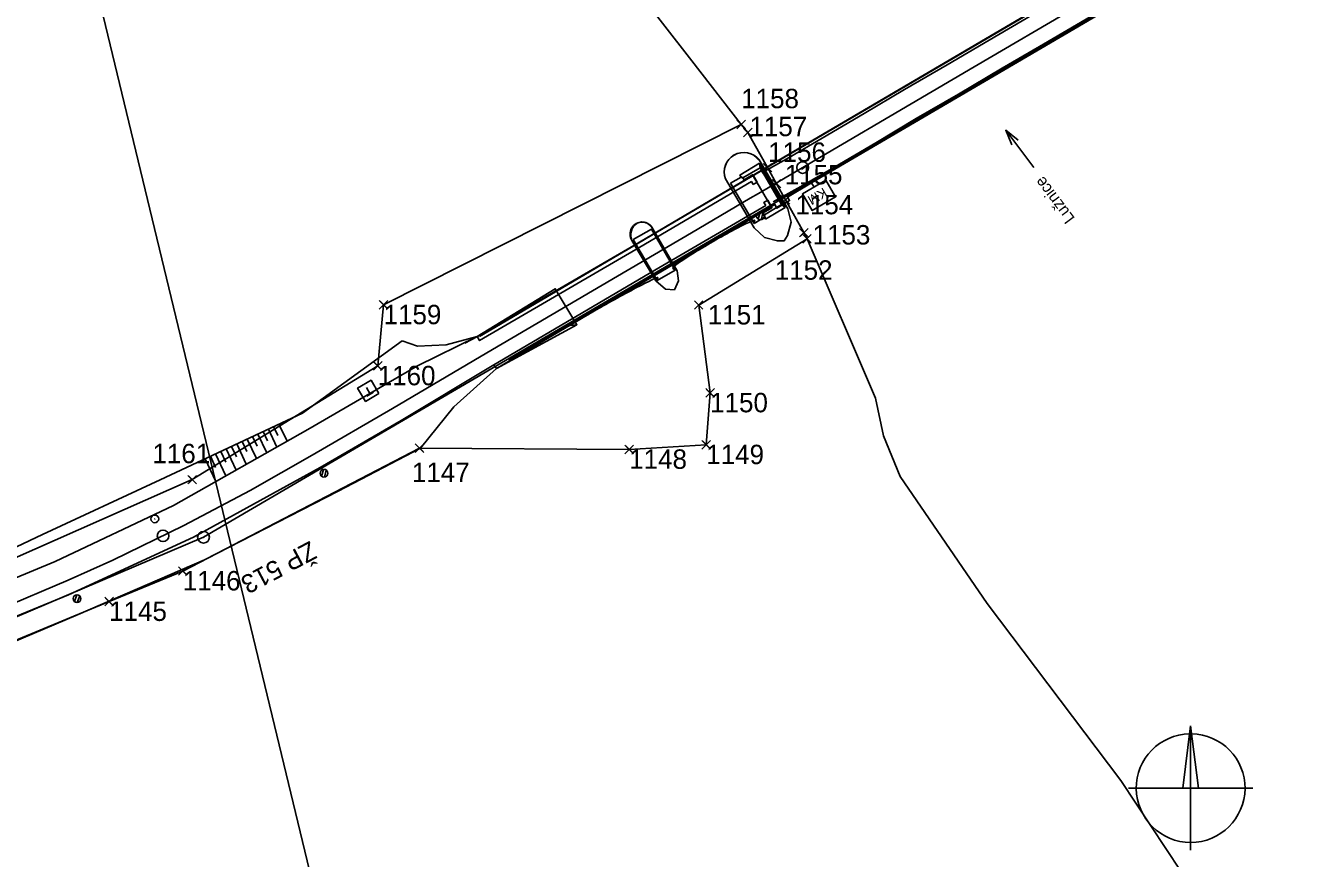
# Model space of a CAD drawing. Extents: x -738085 to -734426, y -1122197 to -1119748.
# Drawn here: x -735333 to -735169.9, y -1120405.2 to -1120297.8 of the extents above; entities that cross this region are included whole.
import ezdxf

# ---------------------------------------------------------------- set-up
doc = ezdxf.new("R2010")
doc.units = 0
for name, color, linetype in [('Polygon ku', 7, 'Continuous'), ('SŽDC', 7, 'Continuous'), ('Vrstva 1', 7, 'Continuous'), ('Vrstva 11', 7, 'Continuous'), ('Vrstva 17', 7, 'Continuous'), ('Vrstva 18', 7, 'Continuous'), ('Vrstva 33', 7, 'Continuous'), ('Vrstva 36', 7, 'Continuous'), ('Vrstva 4', 7, 'Continuous'), ('Vrstva 48', 7, 'Continuous'), ('Vrstva 49', 7, 'Continuous'), ('Vrstva 58', 7, 'Continuous'), ('Vrstva 60', 7, 'Continuous'), ('Vrstva 63', 7, 'Continuous'), ('Vrstva 7', 7, 'Continuous')]:
    doc.layers.add(name, color=color, linetype=linetype)

msp = doc.modelspace()

# ---------------------------------------------------------------- linework, layer by layer
at = {"layer": 'Polygon ku'}
for p, q in [((-735240.86, -1120310.61), (-735247.23, -1120302.41)), ((-735240.86, -1120310.61), (-735247.23, -1120302.41)), ((-735192.01, -1120395.09), (-735209.2, -1120372.29)), ((-735192.01, -1120395.09), (-735209.2, -1120372.29)), ((-735184.26, -1120406.79), (-735192.01, -1120395.09)), ((-735184.26, -1120406.79), (-735192.01, -1120395.09))]:
    msp.add_line(p, q, dxfattribs=at)
for points in [[(-735247.23, -1120302.41), (-735261.74, -1120283.75), (-735267.06, -1120274.13)], [(-735247.23, -1120302.41), (-735261.74, -1120283.75), (-735267.06, -1120274.13)], [(-735232.39, -1120325.34), (-735232.79, -1120324.54), (-735235.15, -1120320.33), (-735236.32, -1120318.24), (-735237.48, -1120316.17), (-735240.01, -1120311.65), (-735240.86, -1120310.61)], [(-735232.39, -1120325.34), (-735232.79, -1120324.54), (-735235.15, -1120320.33), (-735236.32, -1120318.24), (-735237.48, -1120316.17), (-735240.01, -1120311.65), (-735240.86, -1120310.61)], [(-735222.54, -1120350.71), (-735223.57, -1120345.84), (-735232.39, -1120325.34)], [(-735222.54, -1120350.71), (-735223.57, -1120345.84), (-735232.39, -1120325.34)], [(-735209.2, -1120372.29), (-735220.41, -1120355.94), (-735222.54, -1120350.71)], [(-735209.2, -1120372.29), (-735220.41, -1120355.94), (-735222.54, -1120350.71)]]:
    msp.add_lwpolyline(points, dxfattribs=at)
at = {"layer": 'SŽDC'}
for p, q in [((-735286.9, -1120333.84), (-735240.86, -1120310.61)), ((-735312.75, -1120368.12), (-735322.23, -1120372.05)), ((-735322.23, -1120372.05), (-735346.89, -1120382.27))]:
    msp.add_line(p, q, dxfattribs=at)
for points in [[(-735240.86, -1120310.61), (-735240.01, -1120311.65), (-735237.48, -1120316.17), (-735236.32, -1120318.24), (-735235.15, -1120320.33), (-735232.79, -1120324.54), (-735232.39, -1120325.34)], [(-735232.39, -1120325.34), (-735246.33, -1120333.87), (-735244.86, -1120345.18), (-735245.36, -1120351.86), (-735255.28, -1120352.46), (-735282.27, -1120352.3), (-735312.75, -1120368.12)], [(-735376.69, -1120383.59), (-735349.49, -1120373.13), (-735311.53, -1120356.35), (-735287.65, -1120341.7), (-735286.9, -1120333.84)]]:
    msp.add_lwpolyline(points, dxfattribs=at)
at = {"layer": 'Vrstva 1'}
for p, q in [((-735183, -1120388.08), (-735184, -1120396.08)), ((-735183, -1120404.08), (-735183, -1120388.08)), ((-735175, -1120396.08), (-735191, -1120396.08))]:
    msp.add_line(p, q, dxfattribs=at)
for points in [[(-734541.63, -1119996.45), (-735348.44, -1120191.3), (-735283.42, -1120460.56), (-734476.61, -1120265.71)], [(-735183, -1120388.08), (-735182, -1120396.08), (-735183, -1120396.08)]]:
    msp.add_lwpolyline(points, close=True, dxfattribs=at)
for points in [[(-735048.63, -1120207.9), (-735071.26, -1120221.19), (-735095.02, -1120235.15), (-735119.18, -1120249.35), (-735123.66, -1120251.99), (-735132.32, -1120257.08), (-735139.95, -1120261.55), (-735146.73, -1120265.54), (-735150.83, -1120267.95), (-735166.13, -1120276.92), (-735184.2, -1120287.53), (-735210.89, -1120303.2), (-735238.62, -1120319.49), (-735239.7, -1120320.12), (-735247.26, -1120324.55), (-735256.8, -1120330.14), (-735273.62, -1120340.02), (-735285.77, -1120347.18), (-735296.08, -1120353.22), (-735304.06, -1120357.75)], [(-735048.63, -1120207.9), (-735071.26, -1120221.19), (-735095.02, -1120235.15), (-735119.18, -1120249.35), (-735123.66, -1120251.99), (-735132.32, -1120257.08), (-735139.95, -1120261.55), (-735146.73, -1120265.54), (-735150.83, -1120267.95), (-735166.13, -1120276.92), (-735184.2, -1120287.53), (-735210.89, -1120303.2), (-735238.62, -1120319.49), (-735239.7, -1120320.12), (-735247.26, -1120324.55), (-735256.8, -1120330.14), (-735273.62, -1120340.02), (-735285.77, -1120347.18), (-735296.08, -1120353.22), (-735304.06, -1120357.75)], [(-735304.06, -1120357.75), (-735312.6, -1120362.28), (-735321.76, -1120366.74), (-735327.51, -1120369.32), (-735336.44, -1120373.09), (-735346.98, -1120377.26), (-735354.33, -1120380.21), (-735360.07, -1120382.6), (-735368.33, -1120386.31), (-735374.16, -1120389.16), (-735382.98, -1120393.95), (-735389.27, -1120397.76), (-735397.43, -1120403.28), (-735404.93, -1120408.97)], [(-735304.06, -1120357.75), (-735312.6, -1120362.28), (-735321.76, -1120366.74), (-735327.51, -1120369.32), (-735336.44, -1120373.09), (-735346.98, -1120377.26), (-735354.33, -1120380.21), (-735360.07, -1120382.6), (-735368.33, -1120386.31), (-735374.16, -1120389.16), (-735382.98, -1120393.95), (-735389.27, -1120397.76), (-735397.43, -1120403.28), (-735404.93, -1120408.97)]]:
    msp.add_lwpolyline(points, dxfattribs=at)
msp.add_arc((-735183, -1120396.08), 7, 91.0243, 88.9757, dxfattribs=at)
at = {"layer": 'Vrstva 11'}
for p, q in [((-735238.43, -1120321.92), (-735238.67, -1120322.81)), ((-735238.07, -1120322.02), (-735238.3, -1120322.9)), ((-735294.63, -1120355.04), (-735294.88, -1120355.93)), ((-735294.27, -1120355.15), (-735294.51, -1120356.03)), ((-735326.37, -1120371.18), (-735326.7, -1120372.05)), ((-735326.02, -1120371.32), (-735326.35, -1120372.18))]:
    msp.add_line(p, q, dxfattribs=at)
for centre in [(-735238.38, -1120322.41), (-735294.58, -1120355.53), (-735326.37, -1120371.68)]:
    msp.add_circle(centre, 0.5, dxfattribs=at)
at = {"layer": 'Vrstva 17'}
for points in [[(-735274.55, -1120337.93), (-735238.93, -1120316.99), (-735185.86, -1120285.79), (-735186.12, -1120285.36), (-735184.9, -1120284.66), (-735184.62, -1120285.09), (-735125.12, -1120250.26)], [(-735270.78, -1120340.98), (-735236.53, -1120320.93), (-735236.28, -1120321.41), (-735234.63, -1120320.42), (-735234.9, -1120319.96), (-735231.79, -1120318.14), (-735183.52, -1120289.79), (-735183.26, -1120290.18), (-735182.05, -1120289.53), (-735182.31, -1120289.06), (-735137.96, -1120263.01), (-735122.96, -1120254.17)], [(-735365.2, -1120391.78), (-735362.53, -1120388.38), (-735356.97, -1120386.34), (-735339.6, -1120379.39), (-735326.23, -1120373.72), (-735309.96, -1120366.69), (-735292.76, -1120357.85), (-735282.13, -1120352.28)]]:
    msp.add_lwpolyline(points, dxfattribs=at)
at = {"layer": 'Vrstva 18'}
for p, q in [((-735238.44, -1120316.2), (-735238.52, -1120315.61)), ((-735235.66, -1120320.93), (-735238.44, -1120316.2)), ((-735239.19, -1120323.92), (-735242.89, -1120317.61)), ((-735239.21, -1120323.37), (-735242.22, -1120318.19)), ((-735240.65, -1120317.5), (-735241.03, -1120317.14)), ((-735240.49, -1120317.76), (-735240.88, -1120317.38)), ((-735239.39, -1120317.09), (-735240.49, -1120317.76)), ((-735238.8, -1120318.03), (-735239.34, -1120317.13)), ((-735238.8, -1120318.03), (-735239.34, -1120317.13)), ((-735239.32, -1120318.34), (-735238.8, -1120318.03)), ((-735237.87, -1120322.24), (-735235.66, -1120320.93)), ((-735237.44, -1120320.37), (-735236.94, -1120321.22)), ((-735237.44, -1120320.37), (-735236.94, -1120321.22)), ((-735235.66, -1120320.93), (-735235.21, -1120321.29)), ((-735237.87, -1120322.56), (-735239.21, -1120323.37)), ((-735239.21, -1120323.37), (-735239.15, -1120323.04)), ((-735238.02, -1120321.98), (-735237.87, -1120322.24)), ((-735238.02, -1120321.98), (-735237.87, -1120322.56)), ((-735238.02, -1120321.98), (-735237.87, -1120322.24)), ((-735237.87, -1120322.24), (-735237.72, -1120322.8)), ((-735237.87, -1120322.56), (-735237.72, -1120322.8)), ((-735254.93, -1120325.56), (-735251.85, -1120330.73)), ((-735249.69, -1120329.1), (-735249.38, -1120329.39)), ((-735251.59, -1120330.32), (-735251.67, -1120330.71)), ((-735262.79, -1120336.5), (-735262.02, -1120336.4))]:
    msp.add_line(p, q, dxfattribs=at)
for points in [[(-735185.83, -1120285.96), (-735188.51, -1120287.75), (-735192.85, -1120290.31), (-735197.94, -1120293.3), (-735203.43, -1120296.53), (-735208.93, -1120299.74), (-735214.35, -1120302.95), (-735219.82, -1120306.12), (-735225.02, -1120309.21), (-735230.42, -1120312.39), (-735234.67, -1120314.85), (-735238.21, -1120316.84)], [(-735184.36, -1120289.7), (-735187.03, -1120291.5), (-735191.38, -1120294.06), (-735196.46, -1120297.05), (-735201.95, -1120300.27), (-735207.27, -1120303.37), (-735212.87, -1120306.69), (-735218.34, -1120309.86), (-735223.54, -1120312.96), (-735228.94, -1120316.14), (-735233.19, -1120318.6), (-735236.74, -1120320.59)], [(-735238.57, -1120315.17), (-735234.86, -1120321.48), (-735234.45, -1120323.21), (-735234.9, -1120324.93), (-735235.33, -1120325.58), (-735236.19, -1120325.61), (-735237.86, -1120325.17), (-735239.19, -1120323.92), (-735242.89, -1120317.61)], [(-735238.52, -1120315.61), (-735241.03, -1120317.14), (-735240.88, -1120317.38), (-735242.22, -1120318.19)], [(-735238.44, -1120316.2), (-735240.65, -1120317.5), (-735240.49, -1120317.76)], [(-735239.19, -1120323.92), (-735237.86, -1120325.17), (-735236.19, -1120325.61), (-735235.33, -1120325.58), (-735234.9, -1120324.93), (-735234.45, -1120323.21), (-735234.86, -1120321.48), (-735238.57, -1120315.17)], [(-735237.72, -1120322.8), (-735235.21, -1120321.29), (-735238.52, -1120315.61)], [(-735239.34, -1120317.13), (-735254.67, -1120326.21), (-735274.84, -1120337.93), (-735274.55, -1120338.44), (-735253.92, -1120326.4), (-735239.55, -1120317.96), (-735239.32, -1120318.34)], [(-735239.34, -1120317.13), (-735239.39, -1120317.09), (-735236.9, -1120321.34)], [(-735237.71, -1120321.03), (-735251.98, -1120329.36), (-735272.7, -1120341.55), (-735272.37, -1120342.05), (-735251.73, -1120329.91), (-735236.94, -1120321.22)], [(-735238.02, -1120321.98), (-735236.9, -1120321.34), (-735236.94, -1120321.22)], [(-735237.71, -1120321.03), (-735237.93, -1120320.66), (-735237.44, -1120320.37)], [(-735254.79, -1120325.42), (-735252.43, -1120324.1), (-735249.38, -1120329.39), (-735251.67, -1120330.71), (-735254.79, -1120325.42)], [(-735250.61, -1120331.84), (-735249.45, -1120331.91), (-735248.92, -1120330.75), (-735249.09, -1120329.46), (-735252.23, -1120324.05)], [(-735251.85, -1120330.73), (-735250.61, -1120331.84), (-735249.45, -1120331.91), (-735248.92, -1120330.75), (-735249.09, -1120329.46), (-735252.23, -1120324.05)], [(-735274.84, -1120337.93), (-735264.79, -1120331.76), (-735262.02, -1120336.4), (-735272.37, -1120342.05)]]:
    msp.add_lwpolyline(points, dxfattribs=at)
msp.add_arc((-735240.54, -1120316.73), 2.51, 38.2113, 200.6941, dxfattribs=at)
for centre, major_axis, ratio, start_param, end_param in [((-735240.54, -1120316.73), (-1.28, -2.16), 0.99999, 2.774629, 5.610499), ((-735253.56, -1120324.86), (-0.12, 1.69), 0.896017, 5.145208, 8.220474), ((-735244.4, -1120326.02), (5.29, 3.07), 0.053579, 6.116936, 9.424464), ((-735253.62, -1120324.74), (-1.55, -0.03), 0.999939, 3.579676, 6.822041), ((-735257.19, -1120333.41), (5.59, 3.09), 0.033166, 6.268618, 9.410388)]:
    msp.add_ellipse(centre, major_axis=major_axis, ratio=ratio, start_param=start_param, end_param=end_param, dxfattribs=at)
at = {"layer": 'Vrstva 33'}
for p, q in [((-735288.61, -1120345.36), (-735289.12, -1120344.49)), ((-735288.18, -1120345.1), (-735289.04, -1120345.61))]:
    msp.add_line(p, q, dxfattribs=at)
msp.add_lwpolyline([(-735287.5, -1120345.28), (-735289.22, -1120346.29), (-735290.24, -1120344.57), (-735288.51, -1120343.56), (-735287.5, -1120345.28)], dxfattribs=at)
at = {"layer": 'Vrstva 36'}
msp.add_lwpolyline([(-735123.16, -1120248.87), (-735124.8, -1120249.94), (-735135.02, -1120255.93), (-735143.96, -1120261.15), (-735182.98, -1120284.14), (-735184.9, -1120284.66), (-735186.12, -1120285.36), (-735187.5, -1120286.75), (-735204.22, -1120296.53), (-735238.82, -1120316.86), (-735255.42, -1120326.68), (-735274.83, -1120337.93), (-735276.42, -1120338.77)], dxfattribs=at)
at = {"layer": 'Vrstva 4'}
msp.add_line((-735274.55, -1120338.44), (-735274.84, -1120337.93), dxfattribs=at)
at = {"layer": 'Vrstva 48'}
for p, q in [((-735300.37, -1120349.2), (-735299.33, -1120351.42)), ((-735303.77, -1120350.8), (-735303.19, -1120352.03)), ((-735303.09, -1120350.48), (-735301.95, -1120352.9)), ((-735302.41, -1120350.16), (-735301.85, -1120351.35)), ((-735301.73, -1120349.84), (-735300.64, -1120352.16)), ((-735301.05, -1120349.52), (-735300.52, -1120350.66)), ((-735307.16, -1120352.39), (-735305.88, -1120355.12)), ((-735306.48, -1120352.07), (-735305.85, -1120353.41)), ((-735305.8, -1120351.76), (-735304.57, -1120354.38)), ((-735305.12, -1120351.44), (-735304.52, -1120352.73)), ((-735304.45, -1120351.12), (-735303.26, -1120353.64)), ((-735309.88, -1120353.67), (-735308.5, -1120356.6)), ((-735309.2, -1120353.35), (-735308.52, -1120354.79)), ((-735308.52, -1120353.03), (-735307.19, -1120355.86)), ((-735307.84, -1120352.71), (-735307.19, -1120354.1))]:
    msp.add_line(p, q, dxfattribs=at)
at = {"layer": 'Vrstva 49'}
for p, q in [((-735297.34, -1120347.78), (-735284.49, -1120338.46)), ((-735284.65, -1120348.75), (-735272.7, -1120341.55)), ((-735272.7, -1120341.55), (-735272.37, -1120342.05)), ((-735297.34, -1120347.78), (-735315.68, -1120356.4)), ((-735295.07, -1120354.79), (-735284.65, -1120348.75)), ((-735311.36, -1120363.75), (-735295.07, -1120354.79)), ((-735315.68, -1120356.4), (-735330.81, -1120363.42)), ((-735330.81, -1120363.42), (-735344.17, -1120369.73)), ((-735327.45, -1120371.2), (-735311.36, -1120363.75)), ((-735340.77, -1120376.64), (-735327.45, -1120371.2))]:
    msp.add_line(p, q, dxfattribs=at)
for points in [[(-735372.06, -1120385.82), (-735372.14, -1120384.88), (-735361.16, -1120380.07), (-735342.64, -1120372.48), (-735329.16, -1120366.91), (-735313.94, -1120359.68), (-735296.66, -1120349.91), (-735282.53, -1120341.71), (-735274.84, -1120337.93)], [(-735274.84, -1120337.93), (-735278.85, -1120338.99), (-735282.52, -1120339.15), (-735284.49, -1120338.46)], [(-735272.37, -1120342.05), (-735277.85, -1120346.97), (-735282.13, -1120352.28), (-735292.76, -1120357.85), (-735309.96, -1120366.69), (-735326.23, -1120373.72), (-735339.6, -1120379.39), (-735356.97, -1120386.34), (-735362.53, -1120388.38), (-735365.2, -1120391.78)]]:
    msp.add_lwpolyline(points, dxfattribs=at)
at = {"layer": 'Vrstva 58'}
msp.add_line((-735203.21, -1120316.15), (-735206.8, -1120311.35), dxfattribs=at)
msp.add_lwpolyline([(-735206, -1120313.25), (-735206.8, -1120311.35), (-735205.2, -1120312.65)], dxfattribs=at)
at = {"layer": 'Vrstva 60'}
for p, q in [((-735240.41, -1120311.06), (-735241.41, -1120310.06)), ((-735240.41, -1120310.16), (-735241.41, -1120311.16)), ((-735241.31, -1120311.06), (-735240.31, -1120310.06)), ((-735241.31, -1120310.16), (-735240.31, -1120311.16)), ((-735240.86, -1120310.61), (-735240.86, -1120310.61)), ((-735239.56, -1120312.1), (-735240.56, -1120311.1)), ((-735239.56, -1120311.2), (-735240.56, -1120312.2)), ((-735240.46, -1120312.1), (-735239.46, -1120311.1)), ((-735240.46, -1120311.2), (-735239.46, -1120312.2)), ((-735240.01, -1120311.65), (-735240.01, -1120311.65)), ((-735237.03, -1120316.62), (-735238.03, -1120315.62)), ((-735237.03, -1120315.72), (-735238.03, -1120316.72)), ((-735237.93, -1120316.62), (-735236.93, -1120315.62)), ((-735237.93, -1120315.72), (-735236.93, -1120316.72)), ((-735237.48, -1120316.17), (-735237.48, -1120316.17)), ((-735235.87, -1120318.69), (-735236.87, -1120317.69)), ((-735235.87, -1120317.79), (-735236.87, -1120318.79)), ((-735236.77, -1120318.69), (-735235.77, -1120317.69)), ((-735236.77, -1120317.79), (-735235.77, -1120318.79)), ((-735236.32, -1120318.24), (-735236.32, -1120318.24)), ((-735234.7, -1120320.78), (-735235.7, -1120319.78)), ((-735235.6, -1120320.78), (-735234.6, -1120319.78)), ((-735234.7, -1120319.88), (-735235.7, -1120320.88)), ((-735235.6, -1120319.88), (-735234.6, -1120320.88)), ((-735235.15, -1120320.33), (-735235.15, -1120320.33)), ((-735232.34, -1120324.99), (-735233.34, -1120323.99)), ((-735232.34, -1120324.09), (-735233.34, -1120325.09)), ((-735233.24, -1120324.99), (-735232.24, -1120323.99)), ((-735233.24, -1120324.09), (-735232.24, -1120325.09)), ((-735232.79, -1120324.54), (-735232.79, -1120324.54)), ((-735231.94, -1120325.79), (-735232.94, -1120324.79)), ((-735231.94, -1120324.89), (-735232.94, -1120325.89)), ((-735232.84, -1120325.79), (-735231.84, -1120324.79)), ((-735232.84, -1120324.89), (-735231.84, -1120325.89)), ((-735232.39, -1120325.34), (-735232.39, -1120325.34)), ((-735286.45, -1120334.29), (-735287.45, -1120333.29)), ((-735286.45, -1120333.39), (-735287.45, -1120334.39)), ((-735287.35, -1120334.29), (-735286.35, -1120333.29)), ((-735287.35, -1120333.39), (-735286.35, -1120334.39)), ((-735286.9, -1120333.84), (-735286.9, -1120333.84)), ((-735245.88, -1120334.32), (-735246.88, -1120333.32)), ((-735245.88, -1120333.42), (-735246.88, -1120334.42)), ((-735246.78, -1120334.32), (-735245.78, -1120333.32)), ((-735246.78, -1120333.42), (-735245.78, -1120334.42)), ((-735246.33, -1120333.87), (-735246.33, -1120333.87)), ((-735287.2, -1120342.15), (-735288.2, -1120341.15)), ((-735287.2, -1120341.25), (-735288.2, -1120342.25)), ((-735288.1, -1120342.15), (-735287.1, -1120341.15)), ((-735288.1, -1120341.25), (-735287.1, -1120342.25)), ((-735287.65, -1120341.7), (-735287.65, -1120341.7)), ((-735244.41, -1120345.63), (-735245.41, -1120344.63)), ((-735244.41, -1120344.73), (-735245.41, -1120345.73)), ((-735245.31, -1120345.63), (-735244.31, -1120344.63)), ((-735245.31, -1120344.73), (-735244.31, -1120345.73)), ((-735244.86, -1120345.18), (-735244.86, -1120345.18)), ((-735281.82, -1120352.75), (-735282.82, -1120351.75)), ((-735281.82, -1120351.85), (-735282.82, -1120352.85)), ((-735282.72, -1120352.75), (-735281.72, -1120351.75)), ((-735282.72, -1120351.85), (-735281.72, -1120352.85)), ((-735282.27, -1120352.3), (-735282.27, -1120352.3)), ((-735254.83, -1120352.91), (-735255.83, -1120351.91)), ((-735254.83, -1120352.01), (-735255.83, -1120353.01)), ((-735255.73, -1120352.91), (-735254.73, -1120351.91)), ((-735255.73, -1120352.01), (-735254.73, -1120353.01)), ((-735255.28, -1120352.46), (-735255.28, -1120352.46)), ((-735244.91, -1120352.31), (-735245.91, -1120351.31)), ((-735244.91, -1120351.41), (-735245.91, -1120352.41)), ((-735245.81, -1120352.31), (-735244.81, -1120351.31)), ((-735245.81, -1120351.41), (-735244.81, -1120352.41)), ((-735245.36, -1120351.86), (-735245.36, -1120351.86)), ((-735311.08, -1120356.8), (-735312.08, -1120355.8)), ((-735311.08, -1120355.9), (-735312.08, -1120356.9)), ((-735311.98, -1120356.8), (-735310.98, -1120355.8)), ((-735311.98, -1120355.9), (-735310.98, -1120356.9)), ((-735311.53, -1120356.35), (-735311.53, -1120356.35)), ((-735312.3, -1120368.57), (-735313.3, -1120367.57)), ((-735312.3, -1120367.67), (-735313.3, -1120368.67)), ((-735313.2, -1120368.57), (-735312.2, -1120367.57)), ((-735313.2, -1120367.67), (-735312.2, -1120368.67)), ((-735312.75, -1120368.12), (-735312.75, -1120368.12)), ((-735321.78, -1120372.5), (-735322.78, -1120371.5)), ((-735321.78, -1120371.6), (-735322.78, -1120372.6)), ((-735322.68, -1120372.5), (-735321.68, -1120371.5)), ((-735322.68, -1120371.6), (-735321.68, -1120372.6)), ((-735322.23, -1120372.05), (-735322.23, -1120372.05))]:
    msp.add_line(p, q, dxfattribs=at)
at = {"layer": 'Vrstva 63'}
for p, q in [((-735310.08, -1120363.77), (-735121.84, -1120253.57)), ((-735401.76, -1120402.7), (-735310.08, -1120363.77)), ((-735310.04, -1120363.75), (-735310.13, -1120363.8))]:
    msp.add_line(p, q, dxfattribs=at)
msp.add_circle((-735310.08, -1120363.77), 0.756, dxfattribs=at)
at = {"layer": 'Vrstva 7'}
for p, q in [((-735231.79, -1120318.14), (-735231.47, -1120318.68)), ((-735316.31, -1120361.39), (-735316.4, -1120361.43))]:
    msp.add_line(p, q, dxfattribs=at)
msp.add_lwpolyline([(-735229.97, -1120317.8), (-735228.71, -1120319.94), (-735231.72, -1120321.71), (-735232.98, -1120319.56)], close=True, dxfattribs=at)
for centre, radius in [((-735232.95, -1120316.16), 0.75), ((-735232.95, -1120316.16), 0.75), ((-735316.35, -1120361.41), 0.5), ((-735315.29, -1120363.59), 0.75), ((-735315.29, -1120363.59), 0.75)]:
    msp.add_circle(centre, radius, dxfattribs=at)

# ---------------------------------------------------------------- texts
at = {"layer": 'Vrstva 58'}
msp.add_text('Lužnice', height=1.5, rotation=126.7811, dxfattribs=at).set_placement((-735197.85, -1120322.69))
at = {"layer": 'Vrstva 60'}
for s, p in [('1158', (-735240.86, -1120308.52)), ('1157', (-735239.8, -1120312.12)), ('1156', (-735237.39, -1120315.43)), ('1155', (-735235.26, -1120318.32)), ('1154', (-735233.88, -1120322.18)), ('1153', (-735231.67, -1120326.07)), ('1152', (-735236.54, -1120330.61)), ('1159', (-735286.9, -1120336.34)), ('1151', (-735245.16, -1120336.37)), ('1160', (-735287.65, -1120344.2)), ('1150', (-735244.86, -1120347.68)), ('1161', (-735316.66, -1120354.24)), ('1148', (-735255.28, -1120354.96)), ('1149', (-735245.36, -1120354.36)), ('1147', (-735283.25, -1120356.66)), ('1146', (-735312.75, -1120370.62)), ('1145', (-735322.23, -1120374.55))]:
    msp.add_text(s, height=2.5, dxfattribs=at).set_placement(p)
at = {"layer": 'Vrstva 63'}
msp.add_text('ŽP 513', height=2.4, rotation=207.985, dxfattribs=at).set_placement((-735296.36, -1120364.19))
at = {"layer": 'Vrstva 7'}
msp.add_text('KM', height=1.247, rotation=210.4253, dxfattribs=at).set_placement((-735230.28, -1120318.7))

doc.saveas('drawing.dxf')
